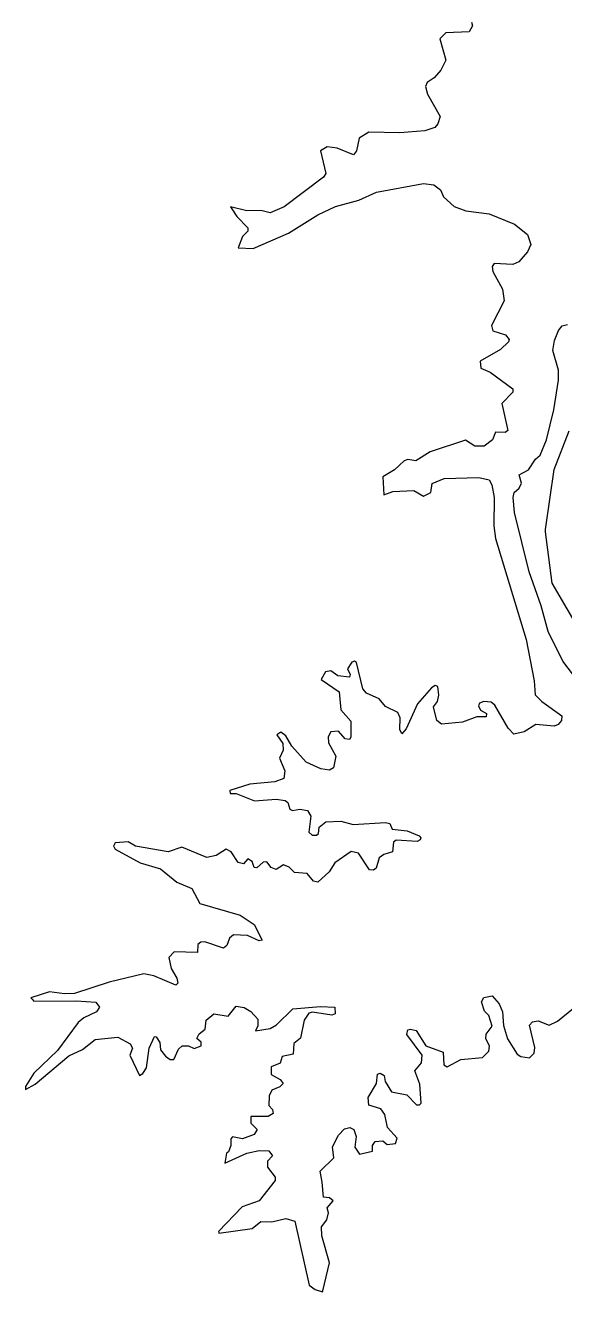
# Model space of a CAD drawing. Extents: x 553962 to 842807, y 8883888 to 9032388.
# Drawn here: x 579515 to 580528, y 8910872 to 8913256 of the extents above; entities that cross this region are included whole.
import ezdxf

# ---------------------------------------------------------------- set-up
doc = ezdxf.new("R2010")
doc.units = 0
doc.header["$LTSCALE"] = 200
doc.layers.add('6', color=7, linetype='Continuous', lineweight=13)

msp = doc.modelspace()

# ---------------------------------------------------------------- linework, layer by layer
at = {"layer": '6'}
for points in [[(580354.9, 8913262.5), (580357.1, 8913255.3), (580350.3, 8913243.9), (580306.6, 8913242.2), (580295.1, 8913231.1), (580306.9, 8913190.7), (580297.5, 8913171.9), (580284.9, 8913157.6), (580271.7, 8913148.7), (580268.7, 8913141), (580272.1, 8913127), (580295.9, 8913084.6), (580291.7, 8913070.9), (580285.7, 8913063.8), (580267, 8913057.8), (580220.3, 8913053.9), (580161.6, 8913055.2), (580143.4, 8913043.7), (580138.7, 8913020), (580133.1, 8913012.8), (580102.1, 8913025.1), (580083.4, 8913027.6), (580083.4, 8913027.6), (580070.8, 8913020.3), (580080.9, 8912977.5), (580076.7, 8912970.2), (580002.3, 8912914.6), (579976.4, 8912903.6), (579958.6, 8912907.8), (579932.2, 8912906.9), (579901.5, 8912914.6), (579903.9, 8912911)], [(579903.9, 8912911), (579913.6, 8912896.3), (579934.3, 8912875.4), (579934.3, 8912868.7), (579924.2, 8912858.5), (579916.2, 8912837.4), (579944.1, 8912836.4), (580010.4, 8912865.3), (580065.6, 8912899.7), (580098.8, 8912915), (580143, 8912926.9), (580176.2, 8912942.2), (580264.5, 8912958.8)], [(580264.5, 8912958.8), (580284, 8912956.2), (580296.7, 8912946.9), (580302.3, 8912933.7), (580322.3, 8912915.4), (580344.3, 8912906.9), (580388.5, 8912901.4), (580436.2, 8912882.3), (580460.3, 8912862.7), (580466.7, 8912844), (580460.3, 8912829.6), (580443.8, 8912811), (580432.7, 8912806.3), (580397.9, 8912807.9), (580394.1, 8912802.5), (580395.3, 8912793), (580413.2, 8912759.9), (580416.6, 8912737.9), (580392.8, 8912690.9), (580395.3, 8912681.4), (580418.7, 8912673.7), (580425.9, 8912664.7), (580424.9, 8912660.4), (580409.4, 8912645.7), (580371.5, 8912623.9), (580372.4, 8912610.8), (580389.8, 8912603.1), (580432.7, 8912571.7), (580432.5, 8912565.6), (580412.3, 8912544.5), (580423.3, 8912493.2), (580418.2, 8912489.8), (580400.4, 8912490.6), (580394.5, 8912476.2), (580378.8, 8912463.8), (580361.3, 8912463.8), (580344, 8912475.3), (580277.2, 8912453.6), (580250.1, 8912436.2), (580235.2, 8912438.7), (580228.4, 8912436.2), (580210.1, 8912419.2), (580188.4, 8912406.4), (580190.3, 8912372.1), (580206.7, 8912378.9), (580246.6, 8912380.5), (580264.5, 8912369.9), (580278.5, 8912376.7), (580280.7, 8912393.7), (580303.6, 8912403.1), (580368.9, 8912405.2), (580388.3, 8912400.7), (580393.2, 8912391), (580397.9, 8912367.4), (580397, 8912313.8), (580400, 8912290.1), (580457.8, 8912099.8), (580473.1, 8912022.4), (580474.8, 8911995.7), (580487.1, 8911983.3), (580524.9, 8911956.1), (580524.5, 8911947.6), (580518.1, 8911940), (580510.8, 8911937), (580476, 8911940), (580454.4, 8911926), (580434.4, 8911921.7), (580423.8, 8911932.8), (580398.7, 8911976.5), (580392.2, 8911981.7), (580378, 8911983.3), (580370.2, 8911979.9), (580368.1, 8911974.8), (580371.9, 8911966.8), (580383.4, 8911960.8), (580382.6, 8911954.1), (580364.8, 8911954), (580338.3, 8911944.2), (580298.8, 8911940.4), (580289.5, 8911947.6), (580283.6, 8911973.1), (580283.6, 8911973.1), (580290.8, 8911983.4), (580293.8, 8911995.2), (580291.7, 8912011.3), (580286.9, 8912013), (580279.8, 8912008.8), (580253.5, 8911979.1), (580232.2, 8911931.5), (580223.7, 8911922.6), (580220.3, 8911930.6), (580221, 8911952.3), (580216.2, 8911962.5), (580193.1, 8911973.6), (580181.1, 8911988), (580157.4, 8911999.1), (580150.6, 8912007.1), (580138.3, 8912056.4), (580134.5, 8912058.9), (580129.8, 8912057.2), (580121.8, 8912045)], [(580557.2, 8912019.4), (580527, 8912059), (580499.4, 8912115), (580486.1, 8912163.4), (580463.7, 8912227.1), (580435.7, 8912339.3), (580433.1, 8912367.4), (580435.2, 8912376.6), (580444.6, 8912384.8), (580449.3, 8912394.6), (580444.7, 8912409.9), (580462.4, 8912419.7), (580475.2, 8912439.6), (580484.5, 8912446.8), (580496.3, 8912475.7), (580510, 8912532.2), (580518.5, 8912588.3), (580518.5, 8912607), (580508.3, 8912644.4), (580510.9, 8912663), (580518.7, 8912681.9), (580525.8, 8912690.7), (580535.5, 8912693.2)], [(580587.3, 8912068.7), (580506.6, 8912206), (580494.4, 8912302.9), (580494.4, 8912306.9), (580510.6, 8912419.9), (580538.8, 8912492.6)], [(580121.8, 8912045), (580126.4, 8912034.3), (580125.1, 8912028.8), (580103.5, 8912031.8), (580090.2, 8912041.1), (580080.1, 8912039), (580072, 8912024.5), (580106, 8912001.6), (580109.4, 8911967.6), (580128.1, 8911946.4), (580128.1, 8911916.3), (580125.1, 8911911.6), (580117.5, 8911913.2), (580104.7, 8911927.6), (580090.3, 8911925.9), (580085.2, 8911916.6), (580085.6, 8911905.5), (580099.6, 8911880.5), (580095.3, 8911858), (580087.8, 8911854.2), (580071.2, 8911856.7), (580043.6, 8911869), (580016.8, 8911899.2), (580005.3, 8911918.7), (579996, 8911925.5), (579988.8, 8911920.5), (580000.2, 8911904.2), (580000.3, 8911891.6), (579993.9, 8911876.3), (580003.6, 8911852.9), (580001.9, 8911838), (579984.9, 8911831.7), (579938.1, 8911827.4), (579900, 8911815.9), (579900.8, 8911810), (579912.2, 8911809.9), (579946.7, 8911796.4), (579987.5, 8911799.3), (580004.4, 8911796.8), (580009.5, 8911793), (580013.4, 8911780.7), (580018, 8911777.7), (580031.7, 8911780.7), (580046.5, 8911778.1), (580052.9, 8911767), (580048.6, 8911737.4), (580055.3, 8911731.8), (580063, 8911731.4), (580067.3, 8911734.8), (580068.2, 8911746.7), (580081, 8911756.4), (580109, 8911757.7), (580132.6, 8911751.3), (580193.1, 8911755.6), (580201.1, 8911753.5), (580205.8, 8911742.5), (580233.9, 8911739.4), (580256.8, 8911730.5), (580259.8, 8911726.7), (580258.5, 8911722.5), (580252.5, 8911719.5), (580213, 8911722), (580208.4, 8911718.2), (580206.2, 8911700), (580190.1, 8911694.8), (580181.2, 8911688.5), (580175.7, 8911669.3), (580170.6, 8911665.5), (580162.9, 8911666.4), (580142.1, 8911697.4), (580128.5, 8911700.8), (580097.5, 8911679.1), (580087.3, 8911662.6), (580065.8, 8911643), (580057.6, 8911644.7), (580045.9, 8911659.3), (580021.8, 8911661.3), (580011.7, 8911671), (580001.1, 8911675.7), (579987.5, 8911666.8), (579977.7, 8911670.3), (579969.8, 8911681.2), (579969.8, 8911681.2), (579962.8, 8911680.4), (579951.3, 8911670.2), (579946, 8911670.6), (579942, 8911682.1), (579933.9, 8911686.7), (579925.8, 8911677.4), (579916.1, 8911680), (579902.5, 8911700.3), (579893.2, 8911705.4), (579874.8, 8911693.1), (579856.7, 8911689.3), (579809.9, 8911708.8), (579784.4, 8911700.4), (579722.5, 8911710.5), (579709.1, 8911719.2), (579684.5, 8911717.3), (579681.6, 8911710.5), (579681.8, 8911710)], [(579681.8, 8911710), (579684.2, 8911705), (579731.7, 8911679.6), (579769.9, 8911668.1), (579800.4, 8911643.1), (579829, 8911631.1), (579843.9, 8911602.6), (579919.9, 8911580.6), (579946.2, 8911563.1), (579961.1, 8911533.8), (579955.1, 8911532.6), (579933.5, 8911542.8), (579906.8, 8911544), (579899.6, 8911537.3), (579894.4, 8911523.7), (579888, 8911518.6), (579852.9, 8911530.4), (579845.7, 8911530), (579840.1, 8911525.8), (579839.2, 8911510.4), (579795.4, 8911511.7), (579785.7, 8911501.2), (579789.9, 8911480.3), (579800.5, 8911462.4), (579802.2, 8911453), (579798.4, 8911449.3), (579757.4, 8911466.6), (579738.5, 8911470.5), (579673.2, 8911454.8), (579607.7, 8911433.6), (579588.9, 8911432.7), (579560.9, 8911436.5), (579525.9, 8911424.9), (579528, 8911422.6)], [(580075.2, 8910873.2), (580087.7, 8910926.3), (580073.3, 8910977.3), (580072.4, 8910994.2), (580082.6, 8911007.1), (580086, 8911020.6), (580083.5, 8911029.6), (580094.5, 8911042.7), (580087.7, 8911048.6), (580076.3, 8911049.9), (580074.1, 8911078.3), (580069.9, 8911098.8), (580096.2, 8911124.2), (580093.3, 8911144.8), (580104.7, 8911166.7), (580115.8, 8911178.6), (580126.2, 8911181.2), (580133.6, 8911177.4), (580137.8, 8911164.2), (580135.3, 8911143.8), (580144.2, 8911130.7), (580168.8, 8911136.6), (580168.5, 8911147.3), (580173.6, 8911154.8), (580188.4, 8911156.1), (580196.2, 8911149.3), (580212.2, 8911151.1), (580215.1, 8911160.8), (580197, 8911181.2), (580191.8, 8911205.4), (580184.5, 8911216.1), (580161.7, 8911223.3), (580160.4, 8911237.3), (580176.1, 8911263.6), (580177.8, 8911281.5), (580183.4, 8911283.1), (580190.9, 8911278.9), (580192.3, 8911267.7), (580204.2, 8911248.3), (580233.2, 8911242.7), (580251.3, 8911223.7), (580257.2, 8911223.7), (580260.2, 8911227.1), (580257.7, 8911262.8), (580248.3, 8911288), (580261.1, 8911302.7), (580261.9, 8911317.5), (580261.9, 8911317.5), (580233.5, 8911356.3), (580235.2, 8911364.7), (580239.9, 8911366.4), (580250.8, 8911363.5), (580269.2, 8911335), (580301.4, 8911323.1), (580302.7, 8911299.3), (580309, 8911295.1), (580335, 8911309.1), (580375.7, 8911312.9), (580387.7, 8911324.8), (580388.9, 8911334.1), (580381.8, 8911348.6), (580382.6, 8911357), (580394, 8911371.6), (580387.6, 8911391.9), (580379.2, 8911400.4), (580374.1, 8911417.8), (580377.9, 8911425.9), (580394, 8911428.9), (580406.8, 8911413.6), (580413.2, 8911398.7), (580415.3, 8911373.2), (580422.9, 8911347.7), (580441.2, 8911319.3), (580447.6, 8911315), (580464.1, 8911312.5), (580473, 8911320.9), (580474.3, 8911331.5), (580464.2, 8911373.9), (580469.6, 8911380), (580480.7, 8911382.1), (580501.4, 8911373.7), (580516.9, 8911381.3), (580601.1, 8911449.4)], [(579528, 8911422.6), (579531.2, 8911419.1), (579611.9, 8911419.5), (579648.1, 8911417), (579654.8, 8911407.6), (579649.2, 8911399.1), (579625.5, 8911387.7), (579614.5, 8911378.8), (579575.8, 8911326.1), (579531.2, 8911283.6), (579515.4, 8911258), (579515.7, 8911254.2)], [(579515.7, 8911254.2), (579515.9, 8911252.7), (579533.7, 8911262.8), (579597.4, 8911315.8), (579622.9, 8911328.2), (579646.7, 8911346.9), (579689.2, 8911351.1), (579712.6, 8911338.4), (579716.8, 8911330.3), (579712.2, 8911317.1), (579730.1, 8911279), (579736.4, 8911282.8), (579743.6, 8911293.4), (579748.3, 8911330.7), (579758.5, 8911352.4), (579761.8, 8911352), (579768.2, 8911341), (579769.9, 8911327.4), (579779.3, 8911315.1), (579788.2, 8911309.1), (579794.6, 8911309.1), (579803.6, 8911328.8), (579810.7, 8911334.5), (579822.2, 8911334.6), (579833.2, 8911329.5), (579846.4, 8911334.6), (579846.4, 8911341.8), (579838.4, 8911348.8), (579842.2, 8911357.5), (579853.6, 8911366), (579855.8, 8911383), (579870.2, 8911395.3), (579896.9, 8911390.7), (579912.3, 8911409.3), (579927.1, 8911407.2), (579939.5, 8911399.5), (579952.6, 8911385.1), (579953, 8911372.4), (579948.8, 8911363.1), (579976.4, 8911367.7), (579987.9, 8911374.1), (580018.5, 8911404.6), (580018.5, 8911404.6), (580070.7, 8911408.9), (580097.9, 8911407.7), (580098.3, 8911395), (580092, 8911392.4), (580055.8, 8911397.9), (580048.6, 8911396.5), (580040.1, 8911383.4), (580033.3, 8911349.3), (580020.9, 8911339.4), (580019.3, 8911318.9), (579999, 8911315), (579995.1, 8911302.3), (579977.7, 8911295), (579978.1, 8911280.6), (579995.1, 8911271.3), (580000.6, 8911264.1), (579994.3, 8911257.7), (579979, 8911251.3), (579974.3, 8911240.7), (579973.9, 8911222.4), (579980.7, 8911215.2), (579981.5, 8911207.5), (579972.2, 8911202), (579939.9, 8911201.6), (579939.9, 8911189.3), (579951.8, 8911177), (579946.3, 8911167.7), (579923.9, 8911160), (579905.1, 8911163.3), (579902.1, 8911159.9), (579902.1, 8911147.2), (579897.9, 8911135.4), (579894, 8911132.7), (579891, 8911113.7), (579932.4, 8911132.8), (579955.2, 8911137.9), (579973.8, 8911137.4), (579980.2, 8911127.7), (579971.3, 8911117.8), (579971.3, 8911106.5), (579985.7, 8911087.3), (579985.8, 8911081.4), (579955.2, 8911042.7), (579923.7, 8911031.6), (579879.1, 8910985.1), (579879.4, 8910984)], [(579879.4, 8910984), (579879.8, 8910982.2), (579942.4, 8910990.9), (579958.6, 8911004), (579979, 8911003.2), (580005.8, 8911009.6), (580022.6, 8911004.5), (580049.7, 8910884.3), (580061, 8910876.2), (580074.9, 8910871.9), (580075.2, 8910873.2)]]:
    msp.add_lwpolyline(points, dxfattribs=at)

doc.saveas('drawing.dxf')
